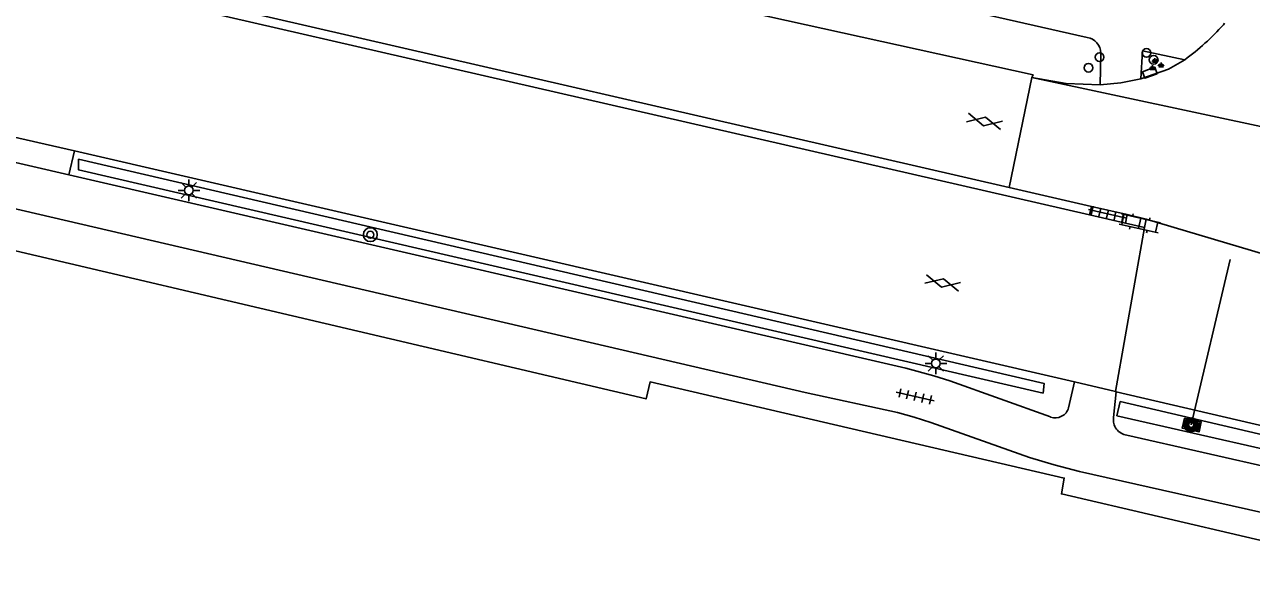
# Model space of a CAD drawing. Extents: x 128999 to 131010, y 395498 to 399007.
# Drawn here: x 130654.9 to 130725.6, y 396690 to 396721.5 of the extents above; entities that cross this region are included whole.
import ezdxf

# ---------------------------------------------------------------- set-up
doc = ezdxf.new("R2010")
doc.units = 0
for name, color, linetype in [('gg-afsc-hekwerk', 7, 'Continuous'), ('gg-knt-verharding', 7, 'Continuous'), ('gt-grn-groengrens', 7, 'Continuous'), ('gt-grn-weggrens', 7, 'Continuous'), ('gt-knt-lijn portaal', 7, 'Continuous'), ('gt-symb-boom', 7, 'Continuous'), ('gt-symb-drukknoppaal', 7, 'Continuous'), ('gt-symb-gesloten verharding', 7, 'Continuous'), ('gt-symb-groenvak', 7, 'Continuous'), ('gt-symb-klinker verharding', 7, 'Continuous'), ('gt-symb-kolk', 7, 'Continuous'), ('gt-symb-lichtmast', 7, 'Continuous'), ('gt-symb-portaalmast', 7, 'Continuous'), ('gt-symb-tegel verharding', 7, 'Continuous'), ('gt-symb-verkeersregelinstallatiepaal', 7, 'Continuous'), ('gt-symb-wegwijzer', 7, 'Continuous')]:
    doc.layers.add(name, color=color, linetype=linetype)

# ---------------------------------------------------------------- blocks, each defined once
blk = doc.blocks.new('gt0-KL1')
at = {"layer": 'gt-symb-klinker verharding'}
for p, q in [((-1.15, 0.3), (1.15, 0.3)), ((-1, -0.3), (-1, 0.3)), ((-0.5, 0.3), (-0.5, 0.45)), ((0, -0.3), (0, 0.3)), ((0.5, 0.3), (0.5, 0.45)), ((1, -0.3), (1, 0.3)), ((-1.15, -0.3), (1.15, -0.3)), ((-0.5, -0.45), (-0.5, -0.3)), ((0.5, -0.45), (0.5, -0.3))]:
    blk.add_line(p, q, dxfattribs=at)
blk = doc.blocks.new('gt0-TEG1')
at = {"layer": 'gt-symb-tegel verharding'}
for p, q in [((-1.125, 0), (1.125, 0)), ((-0.9, -0.25), (-0.9, 0.25)), ((-0.45, -0.25), (-0.45, 0.25)), ((0, -0.25), (0, 0.25)), ((0.45, -0.25), (0.45, 0.25)), ((0.9, -0.25), (0.9, 0.25))]:
    blk.add_line(p, q, dxfattribs=at)
blk = doc.blocks.new('gt0-VIPAAL')
at = {"layer": 'gt-symb-verkeersregelinstallatiepaal'}
blk.add_circle((0, 0), 0.25, dxfattribs=at)
blk = doc.blocks.new('gt0-DPAAL')
at = {"layer": 'gt-symb-drukknoppaal'}
blk.add_circle((0, 0), 0.25, dxfattribs=at)
blk = doc.blocks.new('gt0-GRVAK')
at = {"layer": 'gt-symb-groenvak'}
for p, q in [((-0.11, 0.189), (-0.228, 0.24)), ((-0.182, 0.153), (0.088, 0.153)), ((-0.091, 0.211), (-0.156, 0.322)), ((-0.047, 0.214), (-0.047, 0.393)), ((-0.004, 0.211), (0.061, 0.322)), ((0.015, 0.189), (0.133, 0.24)), ((0.262, -0.052), (0.197, 0.059)), ((0.305, -0.049), (0.305, 0.13)), ((0.349, -0.052), (0.414, 0.059)), ((-0.245, -0.228), (-0.363, -0.177)), ((-0.318, -0.264), (-0.047, -0.264)), ((-0.226, -0.206), (-0.291, -0.095)), ((-0.183, -0.203), (-0.183, -0.024)), ((-0.139, -0.206), (-0.074, -0.095)), ((-0.12, -0.228), (-0.002, -0.177)), ((0.243, -0.074), (0.125, -0.023)), ((0.17, -0.11), (0.441, -0.11)), ((0.368, -0.074), (0.486, -0.023))]:
    blk.add_line(p, q, dxfattribs=at)
blk = doc.blocks.new('gt0-KOLK')
at = {"layer": 'gt-symb-kolk'}
blk.add_lwpolyline([(0, 0), (0.375, 0), (0.375, 0.4), (-0.375, 0.4), (-0.375, 0), (0, 0)], dxfattribs=at)
blk = doc.blocks.new('gt0-WW')
at = {"layer": 'gt-symb-wegwijzer'}
blk.add_lwpolyline([(-0.5, 0.295), (-0.5, -0.295), (0.5, -0.295), (0.5, 0.295), (-0.5, 0.295)], dxfattribs=at)
blk.add_lwpolyline([(-0.418, -0.212), (0.417, -0.212), (0.417, 0.212), (-0.418, 0.212)], close=True, dxfattribs=at)
blk = doc.blocks.new('gt0-PORTM')
at = {"layer": 'gt-symb-portaalmast'}
for radius in [0.4, 0.33, 0.27, 0.21, 0.15]:
    blk.add_circle((0, 0), radius, dxfattribs=at)
blk = doc.blocks.new('gt0-GESVH1')
at = {"layer": 'gt-symb-gesloten verharding'}
for p, q in [((-0.992, -0.261), (0.008, 0.239)), ((0.008, -0.261), (-0.992, 0.239)), ((0.008, 0.239), (1.008, -0.261)), ((1.008, 0.239), (0.008, -0.261))]:
    blk.add_line(p, q, dxfattribs=at)
blk = doc.blocks.new('gt0-LMAST')
at = {"layer": 'gt-symb-lichtmast'}
for p, q in [((-0.182, 0.173), (-0.447, 0.438)), ((-0.005, 0.246), (-0.005, 0.621)), ((0.172, 0.173), (0.437, 0.438)), ((-0.255, -0.004), (-0.63, -0.004)), ((-0.182, -0.181), (-0.447, -0.446)), ((-0.005, -0.254), (-0.005, -0.629)), ((0.437, -0.446), (0.172, -0.181)), ((0.245, -0.004), (0.62, -0.004))]:
    blk.add_line(p, q, dxfattribs=at)
blk.add_circle((-0.005, -0.004), 0.25, dxfattribs=at)
blk = doc.blocks.new('gt0-BOOM')
at = {"layer": 'gt-symb-boom'}
for radius in [0.4, 0.2]:
    blk.add_circle((0, 0), radius, dxfattribs=at)

msp = doc.modelspace()

# ---------------------------------------------------------------- linework, layer by layer
at = {"layer": 'gg-afsc-hekwerk'}
msp.add_lwpolyline([(130653.744, 396708.619), (130690.707, 396699.94), (130690.933, 396700.915), (130714.781, 396695.381), (130714.619, 396694.468), (130736.962, 396689.264), (130735.374, 396681.81), (130736.607, 396681.478)], dxfattribs=at)
at = {"layer": 'gg-knt-verharding'}
for p, q in [((130711.61, 396712.116), (130604.349, 396736.814)), ((130701.55, 396724.054), (130716.103, 396720.75)), ((130724.015, 396721.568), (130723.94, 396721.485)), ((130631.886, 396720.183), (130657.79, 396714.214)), ((130716.881, 396719.847), (130716.853, 396718.025)), ((130631.546, 396718.824), (130657.471, 396712.847)), ((130657.79, 396714.214), (130657.471, 396712.847)), ((130657.79, 396714.214), (130715.379, 396700.922)), ((130657.471, 396712.847), (130705.659, 396701.703)), ((130699.868, 396700.319), (130650.199, 396711.851)), ((130716.351, 396711.024), (130711.61, 396712.116)), ((130716.351, 396711.024), (130716.242, 396710.54)), ((130716.351, 396711.024), (130718.411, 396710.557)), ((130718.31, 396710.05), (130716.242, 396710.54)), ((130718.31, 396710.05), (130718.411, 396710.557)), ((130719.406, 396709.802), (130718.31, 396710.05)), ((130718.411, 396710.557), (130719.504, 396710.292)), ((130719.504, 396710.292), (130719.406, 396709.802)), ((130715.031, 396699.436), (130715.379, 396700.922)), ((130715.379, 396700.922), (130717.732, 396700.369)), ((130717.621, 396698.877), (130717.779, 396700.358)), ((130717.732, 396700.369), (130717.779, 396700.358)), ((130735.873, 396696.113), (130717.779, 396700.358)), ((130734.57, 396694.176), (130718.383, 396697.851))]:
    msp.add_line(p, q, dxfattribs=at)
for points in [[(130712.919, 396718.438), (130712.988, 396718.606), (130692.176, 396723.2), (130632.915, 396736.885)], [(130716.242, 396710.54), (130627.336, 396730.983), (130622.387, 396731.655), (130606.425, 396732.835), (130603.533, 396733.385)], [(130721.714, 396719.461), (130719.29, 396719.987), (130719.191, 396718.367)], [(130721.714, 396719.461), (130720.78, 396718.916), (130719.191, 396718.367)], [(130716.853, 396718.025), (130714.895, 396718.101), (130712.919, 396718.438)], [(130719.191, 396718.367), (130718.031, 396718.137), (130716.853, 396718.025)], [(130705.659, 396701.703), (130707.266, 396701.276), (130708.188, 396700.976), (130713.994, 396698.9)], [(130699.868, 396700.319), (130705.178, 396699.151), (130706.143, 396698.897), (130707.092, 396698.589), (130712.772, 396696.568), (130714.203, 396696.139), (130715.652, 396695.771), (130737.429, 396690.86)]]:
    msp.add_lwpolyline(points, dxfattribs=at)
for centre, radius, start, end in [((130713.24, 396731.017), 14.33, 306.25321, 318.30442), ((130715.973, 396719.851), 0.908, 359.71639, 81.77818), ((130714.269, 396699.639), 0.789, 249.58948, 345.0772), ((130718.509, 396698.741), 0.899, 171.27604, 261.92577)]:
    msp.add_arc(centre, radius, start, end, dxfattribs=at)
at = {"layer": 'gt-grn-groengrens'}
for points in [[(130713.561, 396700.278), (130713.615, 396700.836), (130658.034, 396713.743), (130658.025, 396713.132), (130713.561, 396700.278)], [(130718.009, 396699.799), (130717.814, 396698.97), (130735.389, 396694.976), (130735.416, 396695.725), (130718.009, 396699.799)]]:
    msp.add_lwpolyline(points, dxfattribs=at)
at = {"layer": 'gt-grn-weggrens'}
for p, q in [((130712.919, 396718.438), (130711.61, 396712.116)), ((130712.919, 396718.438), (130731.452, 396714.47)), ((130719.504, 396710.292), (130733.232, 396706.179)), ((130717.732, 396700.369), (130719.406, 396709.802))]:
    msp.add_line(p, q, dxfattribs=at)
at = {"layer": 'gt-knt-lijn portaal'}
msp.add_line((130722.088, 396698.444), (130724.33, 396707.964), dxfattribs=at)

# ---------------------------------------------------------------- block references
at = {"layer": 'gt-symb-boom'}
msp.add_blockref('gt0-BOOM', (130674.829, 396709.395), dxfattribs=at)
at = {"layer": 'gt-symb-drukknoppaal'}
for p in [(130719.513, 396719.86), (130716.818, 396719.618)]:
    msp.add_blockref('gt0-DPAAL', p, dxfattribs=at)
at = {"layer": 'gt-symb-gesloten verharding'}
for p, rotation in [((130710.184, 396715.927), -13.063337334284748), ((130707.77, 396706.629), -13.063337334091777)]:
    msp.add_blockref('gt0-GESVH1', p, dxfattribs=dict(at, rotation=rotation))
at = {"layer": 'gt-symb-groenvak'}
msp.add_blockref('gt0-GRVAK', (130720.051, 396719.172), dxfattribs=at)
at = {"layer": 'gt-symb-klinker verharding', "rotation": -12.771242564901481}
msp.add_blockref('gt0-KL1', (130719.129, 396710.047), dxfattribs=at)
at = {"layer": 'gt-symb-kolk', "rotation": -159.93365037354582}
msp.add_blockref('gt0-KOLK', (130719.634, 396718.904), dxfattribs=at)
at = {"layer": 'gt-symb-lichtmast'}
for p in [(130664.388, 396711.953), (130707.396, 396701.992)]:
    msp.add_blockref('gt0-LMAST', p, dxfattribs=at)
at = {"layer": 'gt-symb-portaalmast'}
msp.add_blockref('gt0-PORTM', (130722.088, 396698.444), dxfattribs=at)
at = {"layer": 'gt-symb-tegel verharding'}
for p, rotation in [((130717.265, 396710.588), -12.771242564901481), ((130706.2, 396700.084), -12.77124256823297)]:
    msp.add_blockref('gt0-TEG1', p, dxfattribs=dict(at, rotation=rotation))
at = {"layer": 'gt-symb-verkeersregelinstallatiepaal'}
msp.add_blockref('gt0-VIPAAL', (130716.172, 396719.008), dxfattribs=at)
at = {"layer": 'gt-symb-verkeersregelinstallatiepaal', "rotation": -12.883318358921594}
msp.add_blockref('gt0-VIPAAL', (130719.928, 396719.462), dxfattribs=at)
at = {"layer": 'gt-symb-wegwijzer', "rotation": -12.883318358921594}
msp.add_blockref('gt0-WW', (130722.118, 396698.438), dxfattribs=at)

doc.saveas('drawing.dxf')
